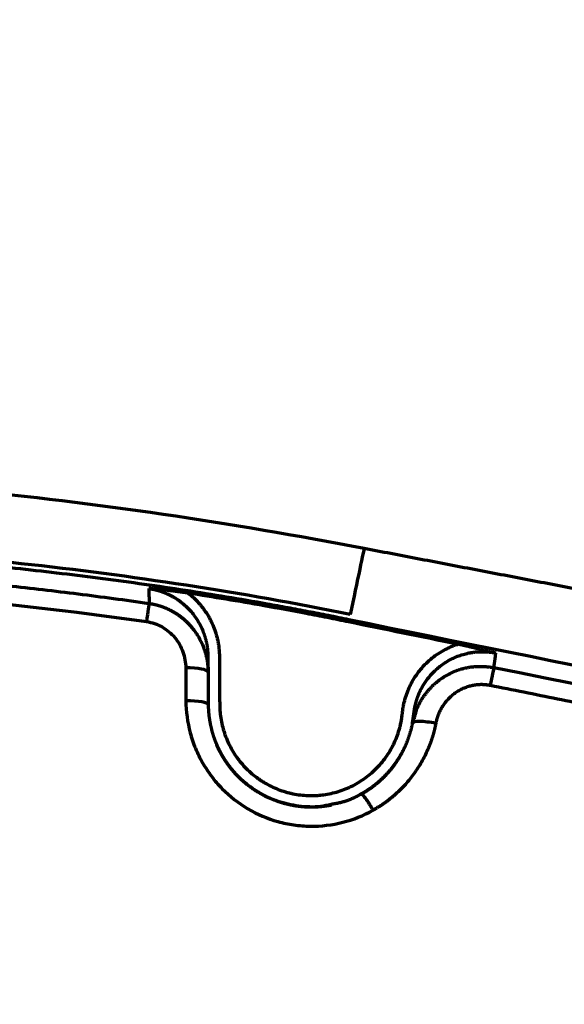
# Model space of a CAD drawing. Header units: millimetres. Extents: x -170 to 6906, y -2212 to 4257.
# Tile 413 of 440: x 5598 to 5622, y 3445 to 3488. Entities that reach past the tile are written whole.
import ezdxf

# ---------------------------------------------------------------- set-up
doc = ezdxf.new("R2010")
doc.units = ezdxf.units.MM
doc.layers.add('1', color=7, linetype='Continuous', true_color=0xffffff)
doc.styles.add('PC_TEXTSTYLE', font='ISOCP.SHX', dxfattribs={"width": 0.707, "bigfont": 'GBCBIG.SHX'})
doc.dimstyles.new('GB_DIMSTYLE', dxfattribs={"dimtxt": 50, "dimasz": 40, "dimexe": 1, "dimexo": 0, "dimgap": 1.5, "dimtad": 1, "dimdec": 1, "dimdsep": 46, "dimtxsty": 'PC_TEXTSTYLE', "dimcen": 0, "dimclrd": 256, "dimclrt": 3, "dimadec": 1, "dimazin": 2, "dimtp": 0.1, "dimtm": 0.1, "dimtfac": 0.71, "dimtdec": 1, "dimtmove": 0, "dimatfit": 3, "dimfxl": 1, "dimtfill": 1, "dimarcsym": 0})

# ---------------------------------------------------------------- blocks, each defined once
blk = doc.blocks.new('*D33')
at = {"color": 0, "lineweight": -2, "transparency": 16777216}
for p, q in [((4751.825, 3164.862), (4751.825, 3764.77)), ((5832.834, 3367.249), (5832.834, 3764.77))]:
    blk.add_line(p, q, dxfattribs=at)
at = {"lineweight": -2, "transparency": 16777216}
blk.add_line((4791.825, 3763.77), (5792.834, 3763.77), dxfattribs=at)
at = {"lineweight": 18, "transparency": 16777216}
for points in [[(4791.825, 3770.437), (4791.825, 3757.104), (4751.825, 3763.77)], [(5792.834, 3770.437), (5792.834, 3757.104), (5832.834, 3763.77)]]:
    blk.add_solid(points, dxfattribs=at)
at = {"layer": 'Defpoints', "color": 0, "lineweight": 18, "transparency": 16777216}
for p in [(5832.834, 3763.77), (5832.834, 3367.249), (4751.825, 3164.862)]:
    blk.add_point(p, dxfattribs=at)
at = {"color": 3, "lineweight": 18, "transparency": 16777216, "insert": (5292.329, 3790.27), "char_height": 50, "attachment_point": 5, "style": 'PC_TEXTSTYLE', "bg_fill": 3, "box_fill_scale": 1.1, "bg_fill_color": 256, "bg_fill_true_color": 13158600, "bg_fill_transparency": 0}
blk.add_mtext('1081', dxfattribs=at)
blk = doc.blocks.new('*D38')
at = {"color": 0, "lineweight": -2, "transparency": 16777216}
for p, q in [((4755.302, 4257.336), (6889.031, 4257.336)), ((4772.437, 1877.862), (6889.031, 1877.862))]:
    blk.add_line(p, q, dxfattribs=at)
at = {"lineweight": -2, "transparency": 16777216}
blk.add_line((6888.031, 1917.862), (6888.031, 4217.336), dxfattribs=at)
at = {"lineweight": 18, "transparency": 16777216}
for points in [[(6881.365, 4217.336), (6894.698, 4217.336), (6888.031, 4257.336)], [(6881.365, 1917.862), (6894.698, 1917.862), (6888.031, 1877.862)]]:
    blk.add_solid(points, dxfattribs=at)
at = {"layer": 'Defpoints', "color": 0, "lineweight": 18, "transparency": 16777216}
for p in [(4755.302, 4257.336), (6888.031, 4257.336), (4772.437, 1877.862)]:
    blk.add_point(p, dxfattribs=at)
at = {"color": 3, "lineweight": 18, "transparency": 16777216, "insert": (6861.526, 3067.599), "char_height": 50, "attachment_point": 5, "rotation": 90, "style": 'PC_TEXTSTYLE', "bg_fill": 3, "box_fill_scale": 1.1, "bg_fill_color": 256, "bg_fill_true_color": 13158600, "bg_fill_transparency": 0}
blk.add_mtext('2379.5', dxfattribs=at)

msp = doc.modelspace()

# ---------------------------------------------------------------- linework, layer by layer
at = {"lineweight": 18}
msp.add_arc((4755.302, 2404.862), 1852.475, 311.274383, 162.653701, dxfattribs=at)
at = {"layer": '1', "color": 0, "linetype": 'Continuous', "lineweight": 70}
msp.add_line((5612.829, 3461.74), (5612.807, 3461.632), dxfattribs=at)
for centre, major_axis, ratio, start_param, end_param in [((5603.959, 3461.457), (-0.143, -0.99), 0.000568, 3.251636, 4.522564), ((5605.676, 3459.441), (-1, -0.006), 0.180292, 3.141593, 4.684767), ((5618.958, 3458.657), (0.198, 0.98), 0.00046, 0.110048, 1.370417), ((5605.685, 3458.014), (-1, -0.006), 0.174397, 3.141593, 4.686378), ((5616.587, 3457.016), (0.982, -0.188), 0.188137, 1.570117, 3.141715)]:
    msp.add_ellipse(centre, major_axis=major_axis, ratio=ratio, start_param=start_param, end_param=end_param, dxfattribs=at)
for points, knots in [([(5613.492, 3464.837), (5607.653, 3465.957), (5596.262, 3467.652), (5579.51, 3468.485), (5563.852, 3468.56), (5549.361, 3468.437), (5535.997, 3468.374), (5523.639, 3468.233), (5512.195, 3468.358), (5501.763, 3467.103), (5492.669, 3464.609), (5485.061, 3461.227), (5478.986, 3457.346), (5473.98, 3453.102), (5470.269, 3448.876), (5468.033, 3445.853), (5467.244, 3444.433), (5467.17, 3444.298)], [0, 0, 0, 0, 0.115082, 0.223646, 0.325154, 0.419096, 0.504993, 0.584592, 0.659081, 0.726993, 0.787814, 0.841495, 0.888004, 0.927311, 0.968462, 0.997014, 1, 1, 1, 1]), ([(5612.889, 3461.951), (5608.129, 3462.928), (5598.526, 3464.368), (5584.034, 3465.374), (5571.94, 3465.594), (5562.255, 3465.58), (5557.408, 3465.551), (5551.748, 3465.514), (5545.246, 3465.472), (5535.46, 3465.408), (5525.709, 3465.345), (5519.275, 3465.303), (5515.675, 3465.278), (5514.857, 3465.269), (5513.223, 3465.221), (5511.182, 3465.117), (5508.74, 3464.913), (5505.495, 3464.533), (5501.468, 3463.848), (5495.132, 3462.263), (5487.498, 3459.306), (5480.58, 3454.922), (5475.719, 3450.569), (5472.467, 3446.916), (5469.667, 3442.906), (5467.354, 3438.599), (5465.566, 3434.048), (5464.313, 3429.324), (5463.593, 3424.491), (5463.341, 3419.616), (5463.373, 3414.737), (5463.51, 3409.86), (5463.619, 3404.982), (5463.658, 3400.103), (5463.66, 3395.223), (5463.663, 3390.343), (5463.673, 3385.461), (5463.704, 3380.578), (5463.744, 3376.508), (5463.772, 3373.252), (5463.809, 3370.809), (5463.897, 3368.366), (5464.078, 3365.928), (5464.401, 3363.504), (5464.911, 3361.11), (5465.65, 3358.775), (5466.669, 3356.545), (5468.02, 3354.494), (5469.585, 3352.89), (5470.746, 3352.074), (5471.26, 3351.768)], [0, 0, 0, 0, 0.058665, 0.117329, 0.175994, 0.205326, 0.234659, 0.234659, 0.27378, 0.312901, 0.352022, 0.391143, 0.391143, 0.396155, 0.401168, 0.411193, 0.421218, 0.431243, 0.451294, 0.471344, 0.511445, 0.551546, 0.571596, 0.591647, 0.611697, 0.631747, 0.651798, 0.671848, 0.691899, 0.711949, 0.731999, 0.75205, 0.7721, 0.792151, 0.812201, 0.832251, 0.852302, 0.872352, 0.892403, 0.902428, 0.912453, 0.922478, 0.932503, 0.942529, 0.952554, 0.962579, 0.972604, 0.982629, 0.992655, 1, 1, 1, 1]), ([(5554.947, 3465.321), (5557.368, 3465.337), (5559.79, 3465.354), (5564.633, 3465.372), (5567.054, 3465.374), (5570.687, 3465.355), (5571.897, 3465.345), (5574.318, 3465.314), (5575.529, 3465.294), (5577.345, 3465.256), (5577.95, 3465.242), (5579.16, 3465.21), (5579.766, 3465.192), (5581.581, 3465.135), (5582.791, 3465.09), (5585.209, 3464.984), (5586.418, 3464.923), (5588.835, 3464.784), (5590.043, 3464.705), (5592.457, 3464.529), (5593.664, 3464.431), (5595.473, 3464.267), (5596.075, 3464.21), (5597.28, 3464.089), (5597.883, 3464.026), (5599.687, 3463.828), (5600.889, 3463.684), (5603.288, 3463.371), (5604.486, 3463.201), (5606.279, 3462.926), (5606.877, 3462.83), (5608.07, 3462.632), (5608.666, 3462.53), (5609.56, 3462.37), (5609.858, 3462.316), (5610.453, 3462.206), (5610.75, 3462.15), (5611.196, 3462.065), (5611.493, 3462.007), (5611.79, 3461.949), (5612.087, 3461.89), (5612.236, 3461.86), (5612.533, 3461.801), (5612.681, 3461.77), (5612.829, 3461.74)], [0, 0, 0, 0, 0.125, 0.125, 0.25, 0.25, 0.3125, 0.3125, 0.375, 0.375, 0.40625, 0.40625, 0.4375, 0.4375, 0.5, 0.5, 0.5625, 0.5625, 0.625, 0.625, 0.6875, 0.6875, 0.71875, 0.71875, 0.75, 0.75, 0.8125, 0.8125, 0.875, 0.875, 0.90625, 0.90625, 0.9375, 0.9375, 0.953125, 0.953125, 0.96875, 0.96875, 0.976563, 0.984375, 0.984375, 0.992188, 0.992188, 1, 1, 1, 1]), ([(5555.03, 3464.52), (5559.185, 3464.547), (5563.298, 3464.575), (5571.475, 3464.558), (5575.54, 3464.513), (5581.632, 3464.334), (5583.662, 3464.256), (5587.726, 3464.052), (5589.759, 3463.926), (5593.835, 3463.617), (5595.878, 3463.432), (5598.952, 3463.103), (5599.978, 3462.985), (5602.036, 3462.728), (5603.067, 3462.589), (5604.101, 3462.441)], [0, 0, 0, 0, 0.25, 0.25, 0.5, 0.5, 0.625, 0.625, 0.75, 0.75, 0.875, 0.875, 0.9375, 0.9375, 1, 1, 1, 1]), ([(5555.035, 3463.703), (5563.205, 3463.757), (5571.381, 3463.82), (5587.727, 3463.343), (5595.879, 3462.806), (5603.985, 3461.644)], [0, 0, 0, 0, 0.5, 0.5, 1, 1, 1, 1]), ([(5605.808, 3462.886), (5605.798, 3462.888), (5605.778, 3462.891), (5605.748, 3462.896), (5605.718, 3462.9), (5605.687, 3462.905), (5605.656, 3462.909), (5605.625, 3462.914), (5605.593, 3462.918), (5605.561, 3462.923), (5605.529, 3462.927), (5605.496, 3462.932), (5605.463, 3462.936), (5605.43, 3462.94), (5605.397, 3462.945), (5605.363, 3462.949), (5605.329, 3462.954), (5605.294, 3462.958), (5605.26, 3462.963), (5605.225, 3462.967), (5605.189, 3462.972), (5605.154, 3462.976), (5605.118, 3462.981), (5605.082, 3462.985), (5605.045, 3462.99), (5605.008, 3462.994), (5604.971, 3462.999), (5604.918, 3463.005), (5604.847, 3463.013), (5604.757, 3463.023), (5604.661, 3463.033), (5604.559, 3463.044), (5604.451, 3463.055), (5604.338, 3463.067), (5604.218, 3463.08), (5604.136, 3463.088), (5604.095, 3463.092)], [0, 0, 0, 0, 0.01679, 0.033756, 0.050899, 0.068221, 0.085725, 0.103412, 0.121286, 0.139348, 0.157604, 0.176054, 0.194704, 0.213557, 0.232615, 0.251882, 0.271361, 0.291054, 0.310964, 0.331092, 0.35144, 0.372009, 0.392799, 0.413811, 0.435045, 0.456502, 0.47818, 0.500082, 0.549435, 0.602486, 0.659263, 0.719802, 0.78414, 0.852307, 0.92429, 1, 1, 1, 1]), ([(5604.095, 3463.092), (5604.104, 3463.09), (5604.122, 3463.088), (5604.148, 3463.083), (5604.175, 3463.079), (5604.202, 3463.074), (5604.229, 3463.069), (5604.255, 3463.064), (5604.282, 3463.059), (5604.308, 3463.053), (5604.334, 3463.047), (5604.36, 3463.041), (5604.387, 3463.035), (5604.413, 3463.028), (5604.438, 3463.021), (5604.464, 3463.014), (5604.49, 3463.007), (5604.516, 3463), (5604.541, 3462.992), (5604.567, 3462.984), (5604.592, 3462.976), (5604.618, 3462.968), (5604.643, 3462.959), (5604.668, 3462.951), (5604.693, 3462.942), (5604.718, 3462.932), (5604.743, 3462.923), (5604.768, 3462.913), (5604.793, 3462.903), (5604.817, 3462.893), (5604.842, 3462.883), (5604.866, 3462.872), (5604.891, 3462.861), (5604.915, 3462.85), (5604.939, 3462.839), (5604.964, 3462.827), (5604.988, 3462.816), (5605.012, 3462.804), (5605.035, 3462.792), (5605.059, 3462.779), (5605.083, 3462.766), (5605.151, 3462.729), (5605.262, 3462.664), (5605.41, 3462.564), (5605.552, 3462.456), (5605.687, 3462.34), (5605.815, 3462.216), (5605.956, 3462.062), (5606.104, 3461.874), (5606.251, 3461.65), (5606.377, 3461.414), (5606.455, 3461.232), (5606.498, 3461.112), (5606.517, 3461.058), (5606.534, 3461.005), (5606.55, 3460.951), (5606.566, 3460.897), (5606.58, 3460.842), (5606.593, 3460.788), (5606.605, 3460.733), (5606.617, 3460.678), (5606.627, 3460.623), (5606.636, 3460.567), (5606.644, 3460.512), (5606.651, 3460.456), (5606.657, 3460.4), (5606.662, 3460.343), (5606.666, 3460.287), (5606.669, 3460.23), (5606.671, 3460.173), (5606.671, 3460.135), (5606.672, 3460.116)], [0, 0, 0, 0, 0.006359, 0.012706, 0.019041, 0.025367, 0.031682, 0.037987, 0.044283, 0.05057, 0.056849, 0.063121, 0.069385, 0.075642, 0.081893, 0.088138, 0.094377, 0.100612, 0.106843, 0.11307, 0.119293, 0.125514, 0.131732, 0.137949, 0.144164, 0.150379, 0.156593, 0.162808, 0.169024, 0.175241, 0.18146, 0.187682, 0.193906, 0.200135, 0.206367, 0.212604, 0.218846, 0.225093, 0.231347, 0.237607, 0.243875, 0.25015, 0.292016, 0.3336, 0.375035, 0.416478, 0.458092, 0.500015, 0.562721, 0.624955, 0.687191, 0.749925, 0.763158, 0.776357, 0.789527, 0.80267, 0.815791, 0.828894, 0.841985, 0.855068, 0.86815, 0.881236, 0.894332, 0.907444, 0.920578, 0.933737, 0.946925, 0.960146, 0.9734, 0.986686, 1, 1, 1, 1]), ([(5605.805, 3462.879), (5605.817, 3462.873), (5605.83, 3462.866), (5605.854, 3462.852), (5605.866, 3462.844), (5605.901, 3462.82), (5605.922, 3462.802), (5605.964, 3462.765), (5605.984, 3462.745), (5606.025, 3462.706), (5606.045, 3462.686), (5606.105, 3462.627), (5606.144, 3462.587), (5606.222, 3462.506), (5606.261, 3462.464), (5606.335, 3462.381), (5606.371, 3462.338), (5606.441, 3462.25), (5606.475, 3462.206), (5606.573, 3462.069), (5606.634, 3461.974), (5606.72, 3461.827), (5606.747, 3461.778), (5606.799, 3461.678), (5606.824, 3461.628), (5606.895, 3461.475), (5606.937, 3461.371), (5606.992, 3461.212), (5607.009, 3461.159), (5607.041, 3461.051), (5607.056, 3460.997), (5607.076, 3460.914), (5607.082, 3460.887), (5607.095, 3460.832), (5607.101, 3460.804), (5607.117, 3460.721), (5607.127, 3460.665), (5607.143, 3460.554), (5607.149, 3460.499), (5607.16, 3460.388), (5607.164, 3460.332), (5607.172, 3460.165), (5607.173, 3460.053), (5607.174, 3459.886), (5607.173, 3459.83), (5607.174, 3459.719), (5607.174, 3459.663), (5607.175, 3459.551), (5607.176, 3459.495), (5607.176, 3459.384), (5607.177, 3459.328), (5607.178, 3459.161), (5607.178, 3459.049), (5607.179, 3458.882), (5607.18, 3458.826), (5607.181, 3458.714), (5607.181, 3458.659), (5607.182, 3458.547), (5607.183, 3458.491), (5607.183, 3458.38), (5607.183, 3458.324), (5607.184, 3458.157), (5607.184, 3458.045), (5607.189, 3457.878), (5607.191, 3457.822), (5607.198, 3457.712), (5607.203, 3457.656), (5607.221, 3457.491), (5607.238, 3457.382), (5607.282, 3457.163), (5607.308, 3457.055), (5607.346, 3456.92), (5607.354, 3456.893), (5607.371, 3456.839), (5607.38, 3456.812), (5607.406, 3456.732), (5607.425, 3456.679), (5607.485, 3456.522), (5607.528, 3456.42), (5607.624, 3456.219), (5607.676, 3456.12), (5607.789, 3455.928), (5607.849, 3455.834), (5607.93, 3455.719), (5607.947, 3455.696), (5607.98, 3455.651), (5607.997, 3455.628), (5608.049, 3455.561), (5608.084, 3455.518), (5608.192, 3455.389), (5608.267, 3455.307), (5608.424, 3455.148), (5608.506, 3455.073), (5608.675, 3454.928), (5608.763, 3454.859), (5608.877, 3454.777), (5608.9, 3454.761), (5608.947, 3454.729), (5608.97, 3454.713), (5609.041, 3454.667), (5609.089, 3454.637), (5609.233, 3454.551), (5609.332, 3454.498), (5609.532, 3454.401), (5609.634, 3454.356), (5609.842, 3454.276), (5609.947, 3454.239), (5610.082, 3454.2), (5610.109, 3454.192), (5610.164, 3454.177), (5610.191, 3454.17), (5610.273, 3454.15), (5610.328, 3454.137), (5610.493, 3454.104), (5610.603, 3454.086), (5610.824, 3454.06), (5610.935, 3454.051), (5611.158, 3454.043), (5611.269, 3454.044), (5611.41, 3454.051), (5611.438, 3454.053), (5611.494, 3454.057), (5611.522, 3454.059), (5611.606, 3454.067), (5611.662, 3454.073), (5611.829, 3454.095), (5611.939, 3454.115), (5612.156, 3454.163), (5612.371, 3454.22), (5612.582, 3454.295), (5612.738, 3454.358), (5612.79, 3454.38), (5612.892, 3454.427), (5613.146, 3454.548), (5613.383, 3454.695), (5613.651, 3454.894), (5613.738, 3454.964), (5613.865, 3455.074), (5613.906, 3455.112), (5613.988, 3455.19), (5614.028, 3455.23), (5614.222, 3455.432), (5614.363, 3455.604), (5614.551, 3455.88), (5614.61, 3455.975), (5614.693, 3456.122), (5614.72, 3456.171), (5614.771, 3456.272), (5614.796, 3456.322), (5614.866, 3456.475), (5614.909, 3456.578), (5614.984, 3456.788), (5615.018, 3456.894), (5615.062, 3457.055), (5615.075, 3457.109), (5615.1, 3457.218), (5615.111, 3457.273), (5615.126, 3457.355), (5615.131, 3457.383), (5615.139, 3457.439), (5615.143, 3457.467), (5615.154, 3457.551), (5615.16, 3457.607), (5615.174, 3457.719), (5615.181, 3457.775), (5615.197, 3457.887), (5615.206, 3457.942), (5615.227, 3458.053), (5615.24, 3458.107), (5615.268, 3458.216), (5615.283, 3458.27), (5615.332, 3458.431), (5615.369, 3458.537), (5615.423, 3458.669), (5615.434, 3458.695), (5615.456, 3458.747), (5615.468, 3458.773), (5615.504, 3458.85), (5615.53, 3458.901), (5615.609, 3459.051), (5615.666, 3459.148), (5615.789, 3459.336), (5615.855, 3459.427), (5615.961, 3459.559), (5615.998, 3459.602), (5616.054, 3459.666), (5616.073, 3459.687), (5616.112, 3459.728), (5616.131, 3459.749), (5616.231, 3459.851), (5616.314, 3459.928), (5616.485, 3460.074), (5616.575, 3460.142), (5616.759, 3460.27), (5616.855, 3460.33), (5617.004, 3460.411), (5617.055, 3460.437), (5617.157, 3460.487), (5617.209, 3460.512), (5617.286, 3460.548), (5617.312, 3460.56), (5617.364, 3460.584), (5617.39, 3460.596), (5617.429, 3460.612), (5617.443, 3460.617), (5617.47, 3460.626), (5617.483, 3460.631), (5617.511, 3460.638), (5617.525, 3460.641), (5617.553, 3460.646), (5617.567, 3460.648), (5617.582, 3460.65)], [0, 0, 0, 0, 0.001953, 0.001953, 0.003906, 0.003906, 0.007813, 0.007813, 0.011719, 0.011719, 0.015625, 0.015625, 0.023438, 0.023438, 0.03125, 0.03125, 0.039063, 0.039063, 0.046875, 0.046875, 0.0625, 0.0625, 0.070313, 0.070313, 0.078125, 0.078125, 0.09375, 0.09375, 0.101563, 0.101563, 0.109375, 0.109375, 0.113281, 0.113281, 0.117188, 0.117188, 0.125, 0.125, 0.132813, 0.132813, 0.140625, 0.140625, 0.15625, 0.15625, 0.164063, 0.164063, 0.171875, 0.171875, 0.179688, 0.179688, 0.1875, 0.1875, 0.203125, 0.203125, 0.210938, 0.210938, 0.21875, 0.21875, 0.226563, 0.226563, 0.234375, 0.234375, 0.25, 0.25, 0.257813, 0.257813, 0.265625, 0.265625, 0.28125, 0.28125, 0.296875, 0.296875, 0.300781, 0.300781, 0.304688, 0.304688, 0.3125, 0.3125, 0.328125, 0.328125, 0.34375, 0.34375, 0.359375, 0.359375, 0.363281, 0.363281, 0.367188, 0.367188, 0.375, 0.375, 0.390625, 0.390625, 0.40625, 0.40625, 0.421875, 0.421875, 0.425781, 0.425781, 0.429688, 0.429688, 0.4375, 0.4375, 0.453125, 0.453125, 0.46875, 0.46875, 0.484375, 0.484375, 0.488281, 0.488281, 0.492188, 0.492188, 0.5, 0.5, 0.515625, 0.515625, 0.53125, 0.53125, 0.546875, 0.546875, 0.550781, 0.550781, 0.554688, 0.554688, 0.5625, 0.5625, 0.578125, 0.578125, 0.59375, 0.609375, 0.609375, 0.617188, 0.617188, 0.625, 0.65625, 0.65625, 0.671875, 0.671875, 0.679688, 0.679688, 0.6875, 0.6875, 0.71875, 0.71875, 0.734375, 0.734375, 0.742188, 0.742188, 0.75, 0.75, 0.765625, 0.765625, 0.78125, 0.78125, 0.789063, 0.789063, 0.796875, 0.796875, 0.800781, 0.800781, 0.804688, 0.804688, 0.8125, 0.8125, 0.820313, 0.820313, 0.828125, 0.828125, 0.835938, 0.835938, 0.84375, 0.84375, 0.859375, 0.859375, 0.863281, 0.863281, 0.867188, 0.867188, 0.875, 0.875, 0.890625, 0.890625, 0.90625, 0.90625, 0.914063, 0.914063, 0.917969, 0.917969, 0.921875, 0.921875, 0.9375, 0.9375, 0.953125, 0.953125, 0.96875, 0.96875, 0.976563, 0.976563, 0.984375, 0.984375, 0.988281, 0.988281, 0.992188, 0.992188, 0.994141, 0.994141, 0.996094, 0.996094, 0.998047, 0.998047, 1, 1, 1, 1]), ([(5612.807, 3461.632), (5612.521, 3461.69), (5611.876, 3461.821), (5610.664, 3462.056), (5608.627, 3462.432), (5606.912, 3462.716), (5605.808, 3462.886)], [0, 0, 0, 0, 0.131135, 0.26227, 0.524541, 1, 1, 1, 1]), ([(5604.101, 3462.441), (5604.109, 3462.439), (5604.126, 3462.437), (5604.152, 3462.433), (5604.178, 3462.429), (5604.204, 3462.424), (5604.23, 3462.419), (5604.256, 3462.414), (5604.282, 3462.409), (5604.308, 3462.403), (5604.334, 3462.398), (5604.36, 3462.392), (5604.386, 3462.385), (5604.412, 3462.379), (5604.438, 3462.372), (5604.464, 3462.365), (5604.491, 3462.358), (5604.517, 3462.35), (5604.543, 3462.342), (5604.569, 3462.334), (5604.595, 3462.326), (5604.622, 3462.317), (5604.648, 3462.308), (5604.674, 3462.299), (5604.7, 3462.289), (5604.726, 3462.279), (5604.753, 3462.269), (5604.779, 3462.259), (5604.805, 3462.249), (5604.831, 3462.238), (5604.857, 3462.226), (5604.883, 3462.215), (5604.909, 3462.203), (5604.935, 3462.191), (5604.961, 3462.179), (5604.987, 3462.167), (5605.012, 3462.154), (5605.038, 3462.141), (5605.064, 3462.127), (5605.089, 3462.114), (5605.115, 3462.1), (5605.14, 3462.086), (5605.165, 3462.071), (5605.19, 3462.056), (5605.216, 3462.041), (5605.241, 3462.026), (5605.266, 3462.01), (5605.29, 3461.994), (5605.315, 3461.978), (5605.34, 3461.962), (5605.364, 3461.945), (5605.388, 3461.928), (5605.413, 3461.911), (5605.437, 3461.893), (5605.461, 3461.876), (5605.484, 3461.858), (5605.508, 3461.839), (5605.532, 3461.821), (5605.555, 3461.802), (5605.578, 3461.783), (5605.601, 3461.764), (5605.624, 3461.744), (5605.647, 3461.724), (5605.669, 3461.704), (5605.691, 3461.684), (5605.714, 3461.663), (5605.736, 3461.642), (5605.757, 3461.621), (5605.779, 3461.6), (5605.8, 3461.578), (5605.822, 3461.557), (5605.843, 3461.535), (5605.863, 3461.512), (5605.884, 3461.49), (5605.904, 3461.467), (5605.924, 3461.444), (5605.989, 3461.369), (5606.098, 3461.231), (5606.241, 3461.016), (5606.374, 3460.77), (5606.458, 3460.574), (5606.504, 3460.444), (5606.523, 3460.388), (5606.541, 3460.332), (5606.557, 3460.277), (5606.573, 3460.221), (5606.587, 3460.165), (5606.6, 3460.109), (5606.612, 3460.053), (5606.623, 3459.997), (5606.633, 3459.941), (5606.642, 3459.886), (5606.65, 3459.83), (5606.657, 3459.775), (5606.662, 3459.72), (5606.667, 3459.665), (5606.671, 3459.61), (5606.674, 3459.555), (5606.675, 3459.501), (5606.676, 3459.465), (5606.676, 3459.447)], [0, 0, 0, 0, 0.006025, 0.012071, 0.018139, 0.024228, 0.030339, 0.03647, 0.042622, 0.048795, 0.054989, 0.061203, 0.067438, 0.073694, 0.079969, 0.086264, 0.09258, 0.098915, 0.10527, 0.111644, 0.118037, 0.12445, 0.130881, 0.137331, 0.1438, 0.150288, 0.156793, 0.163317, 0.169858, 0.176417, 0.182993, 0.189587, 0.196197, 0.202825, 0.209469, 0.216129, 0.222805, 0.229497, 0.236205, 0.242928, 0.249667, 0.25642, 0.263188, 0.26997, 0.276766, 0.283576, 0.2904, 0.297237, 0.304087, 0.31095, 0.317825, 0.324713, 0.331612, 0.338523, 0.345445, 0.352379, 0.359323, 0.366277, 0.373242, 0.380216, 0.3872, 0.394193, 0.401195, 0.408206, 0.415224, 0.422251, 0.429285, 0.436327, 0.443375, 0.450431, 0.457492, 0.464559, 0.471632, 0.478711, 0.485794, 0.492882, 0.499975, 0.555024, 0.615218, 0.680269, 0.749771, 0.763475, 0.777131, 0.790736, 0.804289, 0.817786, 0.831227, 0.844609, 0.857931, 0.87119, 0.884385, 0.897514, 0.910576, 0.923569, 0.936491, 0.949342, 0.962119, 0.974822, 0.98745, 1, 1, 1, 1]), ([(5603.985, 3461.644), (5604.226, 3461.609), (5604.458, 3461.53), (5604.775, 3461.35), (5604.874, 3461.282), (5605.059, 3461.127), (5605.145, 3461.041), (5605.299, 3460.856), (5605.367, 3460.757), (5605.486, 3460.549), (5605.537, 3460.438), (5605.659, 3460.101), (5605.701, 3459.864), (5605.702, 3459.621)], [0, 0, 0, 0, 0.25, 0.25, 0.375, 0.375, 0.5, 0.5, 0.625, 0.625, 0.75, 0.75, 1, 1, 1, 1]), ([(5612.829, 3461.74), (5631.623, 3457.882), (5659.755, 3452.519), (5697.396, 3445.989), (5725.722, 3441.357), (5749.428, 3437.681), (5768.467, 3434.829), (5782.79, 3432.727), (5797.16, 3430.659), (5809.181, 3428.957), (5818.83, 3427.605), (5824.875, 3426.764), (5829.72, 3426.093), (5833.361, 3425.59), (5836.392, 3425.172), (5838.53, 3424.878), (5839.732, 3424.713), (5840.37, 3424.625), (5840.654, 3424.586)], [0, 0, 0, 0, 0.25, 0.375, 0.5, 0.625, 0.6875, 0.75, 0.8125, 0.875, 0.90625, 0.9375, 0.953125, 0.96875, 0.984375, 0.992187, 0.996094, 1, 1, 1, 1]), ([(5619.243, 3460.271), (5619.223, 3460.276), (5619.183, 3460.286), (5619.123, 3460.301), (5619.064, 3460.315), (5619.006, 3460.329), (5618.949, 3460.343), (5618.892, 3460.357), (5618.836, 3460.371), (5618.781, 3460.384), (5618.727, 3460.397), (5618.673, 3460.41), (5618.62, 3460.423), (5618.568, 3460.435), (5618.517, 3460.447), (5618.466, 3460.459), (5618.416, 3460.47), (5618.367, 3460.482), (5618.319, 3460.493), (5618.272, 3460.504), (5618.225, 3460.514), (5618.179, 3460.525), (5618.134, 3460.535), (5618.089, 3460.545), (5618.046, 3460.555), (5618.003, 3460.565), (5617.961, 3460.574), (5617.919, 3460.584), (5617.879, 3460.593), (5617.839, 3460.602), (5617.8, 3460.611), (5617.761, 3460.62), (5617.724, 3460.628), (5617.687, 3460.636), (5617.651, 3460.644), (5617.616, 3460.651), (5617.592, 3460.655), (5617.581, 3460.657)], [0, 0, 0, 0, 0.037828, 0.075122, 0.111866, 0.148046, 0.183658, 0.2187, 0.253172, 0.287079, 0.320427, 0.353221, 0.385466, 0.417167, 0.448325, 0.478944, 0.509022, 0.538559, 0.567555, 0.596007, 0.623917, 0.651283, 0.678106, 0.704391, 0.73014, 0.75536, 0.780057, 0.804238, 0.827914, 0.851091, 0.873778, 0.895983, 0.917713, 0.938975, 0.959773, 0.980113, 1, 1, 1, 1]), ([(5615.663, 3457.601), (5615.664, 3457.609), (5615.666, 3457.625), (5615.668, 3457.649), (5615.671, 3457.673), (5615.674, 3457.697), (5615.677, 3457.72), (5615.68, 3457.744), (5615.684, 3457.768), (5615.688, 3457.791), (5615.692, 3457.815), (5615.696, 3457.838), (5615.7, 3457.862), (5615.704, 3457.885), (5615.709, 3457.908), (5615.713, 3457.931), (5615.718, 3457.955), (5615.723, 3457.977), (5615.729, 3458), (5615.734, 3458.023), (5615.739, 3458.046), (5615.745, 3458.069), (5615.751, 3458.091), (5615.757, 3458.114), (5615.764, 3458.136), (5615.77, 3458.159), (5615.777, 3458.181), (5615.783, 3458.204), (5615.79, 3458.226), (5615.798, 3458.248), (5615.805, 3458.27), (5615.812, 3458.293), (5615.82, 3458.315), (5615.828, 3458.337), (5615.836, 3458.359), (5615.844, 3458.381), (5615.853, 3458.403), (5615.861, 3458.425), (5615.87, 3458.447), (5615.879, 3458.468), (5615.888, 3458.49), (5615.897, 3458.512), (5615.907, 3458.533), (5615.917, 3458.555), (5615.926, 3458.576), (5615.936, 3458.597), (5615.947, 3458.619), (5615.957, 3458.64), (5615.967, 3458.661), (5615.978, 3458.682), (5615.989, 3458.703), (5616, 3458.724), (5616.011, 3458.745), (5616.023, 3458.766), (5616.065, 3458.842), (5616.142, 3458.97), (5616.264, 3459.142), (5616.397, 3459.305), (5616.54, 3459.458), (5616.695, 3459.601), (5616.871, 3459.743), (5617.068, 3459.878), (5617.287, 3460.003), (5617.515, 3460.108), (5617.752, 3460.194), (5617.933, 3460.243), (5618.052, 3460.269), (5618.106, 3460.28), (5618.159, 3460.289), (5618.213, 3460.298), (5618.267, 3460.305), (5618.321, 3460.312), (5618.375, 3460.318), (5618.429, 3460.322), (5618.483, 3460.326), (5618.537, 3460.329), (5618.591, 3460.33), (5618.646, 3460.331), (5618.7, 3460.33), (5618.754, 3460.329), (5618.808, 3460.326), (5618.862, 3460.323), (5618.917, 3460.319), (5618.971, 3460.313), (5619.025, 3460.307), (5619.08, 3460.299), (5619.134, 3460.291), (5619.189, 3460.282), (5619.225, 3460.275), (5619.243, 3460.271)], [0, 0, 0, 0, 0.004767, 0.009537, 0.014309, 0.019079, 0.023846, 0.028607, 0.033362, 0.03811, 0.04285, 0.047581, 0.052303, 0.057016, 0.061719, 0.066414, 0.071101, 0.07578, 0.080451, 0.085116, 0.089775, 0.09443, 0.09908, 0.103727, 0.108373, 0.113017, 0.117661, 0.122305, 0.126951, 0.131599, 0.13625, 0.140904, 0.145561, 0.150223, 0.154888, 0.159557, 0.16423, 0.168905, 0.173581, 0.178259, 0.182937, 0.187615, 0.192294, 0.196975, 0.201659, 0.206345, 0.211034, 0.215726, 0.220423, 0.225125, 0.229831, 0.234542, 0.239259, 0.243982, 0.248711, 0.291057, 0.332951, 0.374602, 0.416213, 0.457984, 0.500095, 0.550486, 0.600384, 0.650165, 0.700156, 0.750716, 0.761658, 0.772565, 0.78344, 0.794288, 0.80511, 0.815912, 0.826697, 0.837468, 0.84823, 0.858986, 0.86974, 0.880496, 0.891258, 0.902029, 0.912814, 0.923615, 0.934438, 0.945284, 0.956158, 0.967063, 0.978003, 0.988981, 1, 1, 1, 1]), ([(5615.605, 3457.204), (5615.607, 3457.212), (5615.61, 3457.231), (5615.617, 3457.262), (5615.624, 3457.297), (5615.634, 3457.338), (5615.645, 3457.383), (5615.658, 3457.434), (5615.674, 3457.49), (5615.692, 3457.55), (5615.713, 3457.616), (5615.738, 3457.687), (5615.767, 3457.762), (5615.8, 3457.843), (5615.838, 3457.928), (5615.881, 3458.017), (5615.93, 3458.111), (5615.986, 3458.208), (5616.054, 3458.317), (5616.134, 3458.434), (5616.225, 3458.554), (5616.318, 3458.664), (5616.412, 3458.767), (5616.507, 3458.861), (5616.601, 3458.946), (5616.693, 3459.024), (5616.783, 3459.094), (5616.861, 3459.15), (5616.926, 3459.194), (5616.979, 3459.228), (5617.034, 3459.262), (5617.089, 3459.294), (5617.144, 3459.325), (5617.2, 3459.355), (5617.256, 3459.383), (5617.313, 3459.41), (5617.371, 3459.436), (5617.429, 3459.461), (5617.487, 3459.485), (5617.545, 3459.507), (5617.604, 3459.528), (5617.663, 3459.547), (5617.722, 3459.566), (5617.781, 3459.583), (5617.841, 3459.598), (5617.9, 3459.613), (5617.96, 3459.626), (5618.019, 3459.638), (5618.079, 3459.649), (5618.138, 3459.658), (5618.197, 3459.666), (5618.256, 3459.673), (5618.315, 3459.679), (5618.374, 3459.683), (5618.432, 3459.687), (5618.49, 3459.689), (5618.548, 3459.69), (5618.605, 3459.69), (5618.663, 3459.688), (5618.719, 3459.686), (5618.775, 3459.683), (5618.831, 3459.678), (5618.886, 3459.673), (5618.941, 3459.667), (5618.995, 3459.659), (5619.049, 3459.651), (5619.102, 3459.642), (5619.137, 3459.635), (5619.155, 3459.631)], [0, 0, 0, 0, 0.005469, 0.012004, 0.01962, 0.028331, 0.038153, 0.049105, 0.061207, 0.074479, 0.088945, 0.104628, 0.121551, 0.139738, 0.159215, 0.180004, 0.202126, 0.225603, 0.250452, 0.282974, 0.314431, 0.344756, 0.373888, 0.401777, 0.428379, 0.453659, 0.477587, 0.50014, 0.513478, 0.526804, 0.540116, 0.553411, 0.566687, 0.579941, 0.593169, 0.60637, 0.61954, 0.632676, 0.645777, 0.658838, 0.671859, 0.684835, 0.697766, 0.710647, 0.723478, 0.736255, 0.748976, 0.76164, 0.774243, 0.786785, 0.799262, 0.811673, 0.824016, 0.83629, 0.848492, 0.860622, 0.872676, 0.884655, 0.896557, 0.90838, 0.920123, 0.931784, 0.943364, 0.954861, 0.966274, 0.977602, 0.988844, 1, 1, 1, 1]), ([(5618.997, 3458.852), (5618.99, 3458.854), (5618.977, 3458.856), (5618.957, 3458.86), (5618.937, 3458.863), (5618.917, 3458.867), (5618.897, 3458.87), (5618.877, 3458.873), (5618.857, 3458.875), (5618.837, 3458.878), (5618.817, 3458.88), (5618.797, 3458.882), (5618.777, 3458.884), (5618.757, 3458.885), (5618.737, 3458.887), (5618.717, 3458.888), (5618.697, 3458.889), (5618.677, 3458.889), (5618.657, 3458.89), (5618.637, 3458.89), (5618.617, 3458.89), (5618.597, 3458.89), (5618.577, 3458.89), (5618.557, 3458.889), (5618.536, 3458.888), (5618.516, 3458.887), (5618.496, 3458.886), (5618.476, 3458.885), (5618.456, 3458.883), (5618.435, 3458.881), (5618.415, 3458.879), (5618.395, 3458.877), (5618.375, 3458.874), (5618.355, 3458.872), (5618.334, 3458.869), (5618.314, 3458.866), (5618.294, 3458.862), (5618.273, 3458.859), (5618.253, 3458.855), (5618.233, 3458.851), (5618.212, 3458.847), (5618.133, 3458.83), (5617.996, 3458.792), (5617.808, 3458.72), (5617.629, 3458.629), (5617.46, 3458.52), (5617.303, 3458.396), (5617.159, 3458.258), (5617.029, 3458.107), (5616.943, 3457.984), (5616.891, 3457.9), (5616.867, 3457.859), (5616.844, 3457.818), (5616.822, 3457.776), (5616.801, 3457.734), (5616.781, 3457.692), (5616.761, 3457.649), (5616.743, 3457.606), (5616.726, 3457.563), (5616.71, 3457.519), (5616.694, 3457.474), (5616.68, 3457.43), (5616.667, 3457.385), (5616.654, 3457.339), (5616.643, 3457.293), (5616.632, 3457.247), (5616.626, 3457.216), (5616.623, 3457.201)], [0, 0, 0, 0, 0.006241, 0.012473, 0.018699, 0.024917, 0.031129, 0.037336, 0.043538, 0.049736, 0.055931, 0.062123, 0.068314, 0.074503, 0.080691, 0.086879, 0.093069, 0.099259, 0.105452, 0.111648, 0.117847, 0.124051, 0.13026, 0.136474, 0.142694, 0.148922, 0.155157, 0.161401, 0.167653, 0.173916, 0.180188, 0.186472, 0.192767, 0.199075, 0.205396, 0.211731, 0.218079, 0.224443, 0.230822, 0.237218, 0.243631, 0.250061, 0.312755, 0.37484, 0.436945, 0.499706, 0.561846, 0.623723, 0.685913, 0.748984, 0.763901, 0.778762, 0.793577, 0.808352, 0.823093, 0.837809, 0.852505, 0.86719, 0.881871, 0.896554, 0.911246, 0.925956, 0.940689, 0.955453, 0.970255, 0.985102, 1, 1, 1, 1]), ([(5690.844, 3445.525), (5690.61, 3445.565), (5690.138, 3445.646), (5689.424, 3445.769), (5688.698, 3445.893), (5687.96, 3446.02), (5687.21, 3446.149), (5686.448, 3446.281), (5685.674, 3446.415), (5684.888, 3446.551), (5684.09, 3446.689), (5683.281, 3446.83), (5682.459, 3446.973), (5681.626, 3447.118), (5680.78, 3447.266), (5679.923, 3447.415), (5679.054, 3447.568), (5678.172, 3447.723), (5677.279, 3447.88), (5676.375, 3448.039), (5675.458, 3448.201), (5674.529, 3448.365), (5673.589, 3448.532), (5672.636, 3448.701), (5671.672, 3448.873), (5670.696, 3449.047), (5669.708, 3449.224), (5668.708, 3449.403), (5667.697, 3449.585), (5666.673, 3449.769), (5665.638, 3449.956), (5664.591, 3450.145), (5663.532, 3450.337), (5662.461, 3450.532), (5661.378, 3450.729), (5660.284, 3450.929), (5659.177, 3451.131), (5658.059, 3451.336), (5656.929, 3451.544), (5655.787, 3451.755), (5654.634, 3451.968), (5653.468, 3452.184), (5652.291, 3452.403), (5651.102, 3452.625), (5649.901, 3452.85), (5648.688, 3453.077), (5647.463, 3453.307), (5646.227, 3453.54), (5644.978, 3453.776), (5643.718, 3454.015), (5642.446, 3454.257), (5641.162, 3454.502), (5639.866, 3454.751), (5638.558, 3455.002), (5637.238, 3455.256), (5635.907, 3455.513), (5634.563, 3455.773), (5633.207, 3456.037), (5631.84, 3456.304), (5630.461, 3456.574), (5629.069, 3456.847), (5627.666, 3457.123), (5626.25, 3457.403), (5624.823, 3457.686), (5623.383, 3457.973), (5621.932, 3458.263), (5620.468, 3458.556), (5619.489, 3458.753), (5618.997, 3458.852)], [0, 0, 0, 0, 0.009747, 0.019662, 0.029743, 0.03999, 0.050404, 0.060985, 0.071732, 0.082645, 0.093725, 0.10497, 0.116382, 0.127961, 0.139705, 0.151615, 0.163691, 0.175934, 0.188342, 0.200916, 0.213655, 0.226561, 0.239632, 0.252869, 0.266272, 0.27984, 0.293574, 0.307474, 0.321539, 0.33577, 0.350167, 0.364729, 0.379457, 0.394351, 0.40941, 0.424635, 0.440026, 0.455583, 0.471306, 0.487195, 0.503249, 0.51947, 0.535858, 0.552411, 0.569131, 0.586017, 0.603071, 0.62029, 0.637677, 0.655231, 0.672952, 0.690841, 0.708897, 0.727121, 0.745513, 0.764073, 0.782801, 0.801698, 0.820764, 0.839999, 0.859403, 0.878977, 0.898721, 0.918635, 0.93872, 0.958975, 0.979402, 1, 1, 1, 1]), ([(5605.71, 3458.188), (5605.713, 3457.712), (5605.776, 3457.246), (5605.958, 3456.562), (5606.035, 3456.335), (5606.215, 3455.896), (5606.319, 3455.684), (5606.553, 3455.275), (5606.683, 3455.077), (5606.97, 3454.697), (5607.127, 3454.515), (5607.626, 3454.008), (5608.001, 3453.714), (5608.828, 3453.226), (5609.265, 3453.04), (5609.954, 3452.847), (5610.191, 3452.797), (5610.664, 3452.729), (5610.901, 3452.711), (5611.614, 3452.702), (5612.098, 3452.76), (5613.019, 3452.994), (5613.463, 3453.17), (5613.884, 3453.405)], [0, 0, 0, 0, 0.125, 0.125, 0.1875, 0.1875, 0.25, 0.25, 0.3125, 0.3125, 0.375, 0.375, 0.5, 0.5, 0.625, 0.625, 0.6875, 0.6875, 0.75, 0.75, 0.875, 0.875, 1, 1, 1, 1]), ([(5606.685, 3458.02), (5606.685, 3458.009), (5606.686, 3457.986), (5606.686, 3457.952), (5606.687, 3457.919), (5606.688, 3457.885), (5606.689, 3457.852), (5606.691, 3457.818), (5606.693, 3457.785), (5606.695, 3457.752), (5606.697, 3457.718), (5606.7, 3457.685), (5606.703, 3457.652), (5606.706, 3457.619), (5606.709, 3457.587), (5606.712, 3457.554), (5606.716, 3457.521), (5606.72, 3457.489), (5606.724, 3457.456), (5606.729, 3457.424), (5606.733, 3457.392), (5606.738, 3457.36), (5606.743, 3457.328), (5606.749, 3457.296), (5606.754, 3457.264), (5606.76, 3457.233), (5606.766, 3457.201), (5606.772, 3457.17), (5606.778, 3457.138), (5606.785, 3457.107), (5606.792, 3457.076), (5606.799, 3457.045), (5606.806, 3457.014), (5606.813, 3456.984), (5606.821, 3456.953), (5606.828, 3456.923), (5606.836, 3456.892), (5606.845, 3456.862), (5606.853, 3456.832), (5606.861, 3456.802), (5606.87, 3456.772), (5606.879, 3456.743), (5606.888, 3456.713), (5606.897, 3456.684), (5606.907, 3456.654), (5606.916, 3456.625), (5606.926, 3456.596), (5606.936, 3456.567), (5606.946, 3456.539), (5606.957, 3456.51), (5606.967, 3456.481), (5606.978, 3456.453), (5606.989, 3456.425), (5606.999, 3456.397), (5607.011, 3456.369), (5607.022, 3456.341), (5607.033, 3456.314), (5607.045, 3456.286), (5607.057, 3456.259), (5607.069, 3456.232), (5607.081, 3456.205), (5607.093, 3456.178), (5607.105, 3456.151), (5607.118, 3456.125), (5607.13, 3456.098), (5607.143, 3456.072), (5607.156, 3456.046), (5607.169, 3456.02), (5607.182, 3455.994), (5607.195, 3455.968), (5607.209, 3455.943), (5607.222, 3455.917), (5607.236, 3455.892), (5607.25, 3455.867), (5607.264, 3455.842), (5607.278, 3455.817), (5607.292, 3455.793), (5607.306, 3455.768), (5607.321, 3455.744), (5607.335, 3455.72), (5607.35, 3455.696), (5607.365, 3455.672), (5607.379, 3455.648), (5607.394, 3455.625), (5607.409, 3455.601), (5607.425, 3455.578), (5607.44, 3455.555), (5607.455, 3455.532), (5607.471, 3455.509), (5607.486, 3455.487), (5607.502, 3455.464), (5607.518, 3455.442), (5607.534, 3455.42), (5607.549, 3455.398), (5607.565, 3455.376), (5607.582, 3455.354), (5607.598, 3455.333), (5607.614, 3455.311), (5607.63, 3455.29), (5607.647, 3455.269), (5607.663, 3455.248), (5607.68, 3455.227), (5607.697, 3455.207), (5607.713, 3455.186), (5607.73, 3455.166), (5607.747, 3455.146), (5607.764, 3455.126), (5607.781, 3455.106), (5607.798, 3455.087), (5607.815, 3455.067), (5607.833, 3455.048), (5607.85, 3455.029), (5607.867, 3455.009), (5607.885, 3454.991), (5607.902, 3454.972), (5607.92, 3454.953), (5607.937, 3454.935), (5607.955, 3454.917), (5607.973, 3454.898), (5607.99, 3454.88), (5608.017, 3454.854), (5608.053, 3454.818), (5608.098, 3454.775), (5608.144, 3454.732), (5608.191, 3454.69), (5608.238, 3454.649), (5608.286, 3454.608), (5608.334, 3454.568), (5608.383, 3454.529), (5608.432, 3454.49), (5608.481, 3454.452), (5608.531, 3454.415), (5608.582, 3454.379), (5608.633, 3454.343), (5608.685, 3454.308), (5608.736, 3454.274), (5608.789, 3454.241), (5608.842, 3454.208), (5608.895, 3454.176), (5608.948, 3454.145), (5609.002, 3454.115), (5609.056, 3454.085), (5609.111, 3454.056), (5609.166, 3454.028), (5609.221, 3454.001), (5609.277, 3453.974), (5609.333, 3453.949), (5609.389, 3453.924), (5609.445, 3453.9), (5609.502, 3453.876), (5609.559, 3453.854), (5609.616, 3453.832), (5609.674, 3453.811), (5609.731, 3453.791), (5609.789, 3453.772), (5609.847, 3453.753), (5609.906, 3453.735), (5609.964, 3453.718), (5610.023, 3453.702), (5610.082, 3453.687), (5610.141, 3453.672), (5610.2, 3453.659), (5610.259, 3453.646), (5610.318, 3453.634), (5610.378, 3453.623), (5610.437, 3453.612), (5610.497, 3453.603), (5610.557, 3453.594), (5610.616, 3453.586), (5610.676, 3453.578), (5610.736, 3453.572), (5610.796, 3453.566), (5610.856, 3453.562), (5610.915, 3453.558), (5610.975, 3453.554), (5611.035, 3453.552), (5611.095, 3453.551), (5611.155, 3453.55), (5611.194, 3453.55), (5611.214, 3453.55)], [0, 0, 0, 0, 0.004857, 0.009703, 0.014537, 0.01936, 0.024173, 0.028974, 0.033764, 0.038543, 0.04331, 0.048067, 0.052812, 0.057546, 0.06227, 0.066982, 0.071682, 0.076372, 0.081051, 0.085718, 0.090375, 0.09502, 0.099654, 0.104277, 0.108889, 0.11349, 0.118079, 0.122658, 0.127225, 0.131782, 0.136327, 0.140861, 0.145384, 0.149896, 0.154397, 0.158886, 0.163365, 0.167832, 0.172289, 0.176734, 0.181169, 0.185592, 0.190004, 0.194405, 0.198795, 0.203174, 0.207542, 0.211898, 0.216244, 0.220579, 0.224902, 0.229215, 0.233516, 0.237806, 0.242086, 0.246354, 0.250611, 0.254857, 0.259093, 0.263317, 0.26753, 0.271732, 0.275923, 0.280103, 0.284271, 0.288429, 0.292576, 0.296712, 0.300837, 0.304951, 0.309053, 0.313145, 0.317226, 0.321296, 0.325354, 0.329402, 0.333439, 0.337465, 0.341479, 0.345483, 0.349476, 0.353458, 0.357429, 0.361388, 0.365337, 0.369275, 0.373202, 0.377118, 0.381023, 0.384917, 0.3888, 0.392672, 0.396533, 0.400384, 0.404223, 0.408051, 0.411869, 0.415675, 0.419471, 0.423255, 0.427029, 0.430792, 0.434544, 0.438284, 0.442014, 0.445734, 0.449442, 0.453139, 0.456825, 0.460501, 0.464166, 0.467819, 0.471462, 0.475094, 0.478715, 0.482326, 0.485925, 0.489513, 0.493091, 0.496658, 0.500214, 0.509104, 0.517983, 0.526851, 0.53571, 0.544557, 0.553395, 0.562221, 0.571038, 0.579844, 0.58864, 0.597426, 0.606202, 0.614968, 0.623724, 0.63247, 0.641206, 0.649933, 0.658649, 0.667356, 0.676054, 0.684741, 0.693419, 0.702088, 0.710748, 0.719398, 0.728038, 0.73667, 0.745292, 0.753905, 0.76251, 0.771105, 0.779691, 0.788268, 0.796837, 0.805397, 0.813948, 0.822491, 0.831025, 0.83955, 0.848067, 0.856576, 0.865076, 0.873568, 0.882052, 0.890528, 0.898995, 0.907455, 0.915907, 0.92435, 0.932786, 0.941215, 0.949635, 0.958048, 0.966453, 0.974851, 0.983241, 0.991624, 1, 1, 1, 1]), ([(5613.369, 3454.115), (5613.378, 3454.12), (5613.397, 3454.131), (5613.425, 3454.147), (5613.453, 3454.163), (5613.481, 3454.179), (5613.508, 3454.196), (5613.536, 3454.213), (5613.564, 3454.23), (5613.592, 3454.247), (5613.619, 3454.265), (5613.647, 3454.282), (5613.674, 3454.3), (5613.701, 3454.319), (5613.729, 3454.337), (5613.756, 3454.356), (5613.783, 3454.375), (5613.81, 3454.394), (5613.837, 3454.414), (5613.864, 3454.433), (5613.89, 3454.453), (5613.917, 3454.474), (5613.944, 3454.494), (5613.97, 3454.515), (5613.996, 3454.536), (5614.023, 3454.557), (5614.049, 3454.578), (5614.075, 3454.6), (5614.101, 3454.622), (5614.126, 3454.644), (5614.152, 3454.666), (5614.178, 3454.689), (5614.203, 3454.712), (5614.228, 3454.735), (5614.254, 3454.758), (5614.279, 3454.781), (5614.304, 3454.805), (5614.328, 3454.829), (5614.353, 3454.854), (5614.378, 3454.878), (5614.402, 3454.903), (5614.426, 3454.928), (5614.45, 3454.953), (5614.474, 3454.978), (5614.498, 3455.004), (5614.522, 3455.03), (5614.545, 3455.056), (5614.569, 3455.083), (5614.592, 3455.109), (5614.615, 3455.136), (5614.638, 3455.163), (5614.66, 3455.19), (5614.683, 3455.218), (5614.705, 3455.246), (5614.727, 3455.274), (5614.749, 3455.302), (5614.771, 3455.33), (5614.792, 3455.359), (5614.814, 3455.388), (5614.837, 3455.42), (5614.862, 3455.455), (5614.888, 3455.493), (5614.915, 3455.532), (5614.942, 3455.571), (5614.968, 3455.612), (5614.994, 3455.653), (5615.02, 3455.695), (5615.046, 3455.738), (5615.072, 3455.782), (5615.098, 3455.826), (5615.123, 3455.871), (5615.148, 3455.917), (5615.173, 3455.964), (5615.198, 3456.012), (5615.222, 3456.06), (5615.246, 3456.11), (5615.269, 3456.16), (5615.293, 3456.211), (5615.315, 3456.263), (5615.338, 3456.315), (5615.36, 3456.369), (5615.381, 3456.423), (5615.402, 3456.478), (5615.423, 3456.534), (5615.442, 3456.591), (5615.462, 3456.649), (5615.481, 3456.707), (5615.499, 3456.767), (5615.516, 3456.827), (5615.533, 3456.888), (5615.549, 3456.949), (5615.564, 3457.012), (5615.579, 3457.075), (5615.592, 3457.139), (5615.601, 3457.182), (5615.605, 3457.204)], [0, 0, 0, 0, 0.008078, 0.016174, 0.024288, 0.032422, 0.040574, 0.048744, 0.056934, 0.065142, 0.073368, 0.081614, 0.089878, 0.09816, 0.106462, 0.114782, 0.123121, 0.131479, 0.139855, 0.14825, 0.156664, 0.165097, 0.173549, 0.182019, 0.190509, 0.199017, 0.207544, 0.21609, 0.224654, 0.233238, 0.241841, 0.250462, 0.259103, 0.267762, 0.276441, 0.285138, 0.293854, 0.302589, 0.311344, 0.320117, 0.328909, 0.33772, 0.346551, 0.3554, 0.364269, 0.373156, 0.382063, 0.390988, 0.399933, 0.408897, 0.41788, 0.426882, 0.435903, 0.444943, 0.454003, 0.463082, 0.472179, 0.481296, 0.490433, 0.499588, 0.511257, 0.523081, 0.535059, 0.547192, 0.559479, 0.57192, 0.584516, 0.597267, 0.610172, 0.623232, 0.636446, 0.649815, 0.663339, 0.677017, 0.69085, 0.704837, 0.718979, 0.733276, 0.747728, 0.762334, 0.777095, 0.792011, 0.807081, 0.822306, 0.837686, 0.853221, 0.868911, 0.884755, 0.900754, 0.916908, 0.933217, 0.94968, 0.966299, 0.983072, 1, 1, 1, 1]), ([(5616.623, 3457.201), (5616.621, 3457.189), (5616.617, 3457.167), (5616.61, 3457.133), (5616.603, 3457.099), (5616.595, 3457.065), (5616.588, 3457.031), (5616.58, 3456.997), (5616.572, 3456.964), (5616.564, 3456.93), (5616.556, 3456.896), (5616.547, 3456.863), (5616.539, 3456.829), (5616.53, 3456.796), (5616.52, 3456.763), (5616.511, 3456.729), (5616.501, 3456.696), (5616.492, 3456.663), (5616.482, 3456.63), (5616.471, 3456.597), (5616.461, 3456.564), (5616.45, 3456.531), (5616.439, 3456.499), (5616.428, 3456.466), (5616.417, 3456.433), (5616.406, 3456.401), (5616.394, 3456.368), (5616.382, 3456.335), (5616.37, 3456.303), (5616.358, 3456.271), (5616.345, 3456.238), (5616.332, 3456.206), (5616.319, 3456.174), (5616.306, 3456.142), (5616.293, 3456.11), (5616.279, 3456.078), (5616.23, 3455.964), (5616.14, 3455.772), (5615.999, 3455.506), (5615.843, 3455.249), (5615.673, 3455), (5615.49, 3454.76), (5615.295, 3454.531), (5615.088, 3454.312), (5614.924, 3454.158), (5614.814, 3454.06), (5614.759, 3454.013), (5614.705, 3453.967), (5614.649, 3453.922), (5614.594, 3453.878), (5614.537, 3453.834), (5614.481, 3453.791), (5614.423, 3453.749), (5614.365, 3453.708), (5614.307, 3453.667), (5614.248, 3453.627), (5614.189, 3453.588), (5614.129, 3453.55), (5614.068, 3453.513), (5614.008, 3453.476), (5613.946, 3453.44), (5613.905, 3453.417), (5613.884, 3453.405)], [0, 0, 0, 0, 0.007226, 0.014446, 0.021663, 0.028875, 0.036083, 0.043288, 0.050489, 0.057687, 0.064882, 0.072075, 0.079266, 0.086455, 0.093642, 0.100828, 0.108013, 0.115196, 0.12238, 0.129563, 0.136746, 0.14393, 0.151114, 0.158299, 0.165485, 0.172673, 0.179862, 0.187053, 0.194247, 0.201443, 0.208642, 0.215844, 0.223049, 0.230258, 0.23747, 0.244687, 0.251908, 0.314539, 0.376932, 0.439264, 0.501707, 0.564237, 0.626446, 0.688511, 0.750613, 0.765412, 0.780181, 0.794924, 0.809644, 0.824342, 0.839021, 0.853684, 0.868334, 0.882973, 0.897603, 0.912227, 0.926848, 0.941469, 0.956092, 0.97072, 0.985355, 1, 1, 1, 1]), ([(5608.8, 3454.245), (5608.556, 3454.393), (5608.083, 3454.746), (5607.483, 3455.436), (5607.18, 3455.974), (5607.055, 3456.262)], [0, 0, 0, 0, 0.309098, 0.655235, 1, 1, 1, 1]), ([(5612.06, 3453.661), (5611.903, 3453.618), (5611.439, 3453.526), (5610.638, 3453.551), (5609.725, 3453.769), (5609.1, 3454.018), (5608.825, 3454.225), (5608.8, 3454.245)], [0, 0, 0, 0, 0.142925, 0.418663, 0.69552, 0.971508, 1, 1, 1, 1]), ([(5611.214, 3453.55), (5611.225, 3453.55), (5611.248, 3453.55), (5611.281, 3453.551), (5611.315, 3453.552), (5611.348, 3453.553), (5611.381, 3453.554), (5611.415, 3453.556), (5611.448, 3453.557), (5611.482, 3453.559), (5611.515, 3453.562), (5611.549, 3453.564), (5611.582, 3453.567), (5611.616, 3453.57), (5611.649, 3453.574), (5611.683, 3453.577), (5611.716, 3453.581), (5611.75, 3453.585), (5611.783, 3453.59), (5611.817, 3453.594), (5611.85, 3453.599), (5611.884, 3453.604), (5611.917, 3453.61), (5611.95, 3453.615), (5611.984, 3453.621), (5612.017, 3453.627), (5612.044, 3453.632), (5612.06, 3453.636), (5612.065, 3453.637)], [0, 0, 0, 0, 0.038948, 0.077924, 0.116928, 0.155959, 0.195018, 0.234105, 0.27322, 0.312362, 0.351533, 0.390732, 0.429959, 0.469215, 0.508499, 0.547812, 0.587154, 0.626524, 0.665923, 0.705351, 0.744808, 0.784294, 0.823809, 0.863354, 0.902928, 0.942531, 0.982164, 1, 1, 1, 1])]:
    msp.add_open_spline(points, degree=3, knots=knots, dxfattribs=at)
for points, degree in [([(5613.492, 3464.837), (5613.487, 3464.831), (5613.188, 3463.391), (5612.889, 3461.951)], 3), ([(5622.808, 3463.053), (5613.492, 3464.837)], 1), ([(5604.095, 3463.092), (5604.097, 3462.875), (5604.099, 3462.658), (5604.101, 3462.441)], 3), ([(5617.581, 3460.658), (5615.99, 3460.98), (5614.399, 3461.305), (5612.807, 3461.632)], 3), ([(5606.672, 3460.116), (5606.673, 3459.893), (5606.675, 3459.67), (5606.676, 3459.447)], 3), ([(5605.702, 3459.621), (5605.705, 3459.144), (5605.708, 3458.666), (5605.71, 3458.188)], 3), ([(5690.977, 3446.309), (5666.973, 3450.407), (5643.022, 3454.811), (5619.155, 3459.631)], 3), ([(5606.676, 3459.447), (5606.679, 3458.972), (5606.682, 3458.496), (5606.685, 3458.02)], 3), ([(5615.605, 3457.204), (5615.63, 3457.335), (5615.65, 3457.468), (5615.663, 3457.601)], 3), ([(5615.771, 3457.772), (5615.628, 3457.234)], 1), ([(5613.369, 3454.115), (5612.76, 3453.75), (5612.06, 3453.661)], 2)]:
    msp.add_open_spline(points, degree=degree, dxfattribs=at)
for points, weights, degree in [([(5619.155, 3459.631), (5619.193, 3459.843), (5619.223, 3460.056), (5619.243, 3460.271)], [0.999999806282, 0.999999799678, 0.99999979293, 0.999999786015], 3), ([(5613.884, 3453.405), (5613.451, 3454.161), (5613.369, 3454.115)], [1, 0.751213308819, 1], 2)]:
    msp.add_rational_spline(points, weights, degree=degree, dxfattribs=at)

# ---------------------------------------------------------------- next in the draw order: dimensions: what is measured, and where the dimension line sits
at = {"lineweight": 18}
dim = msp.add_linear_dim(base=(5832.834, 3763.77), p1=(4751.825, 3164.862), p2=(5832.834, 3367.249), dimstyle='GB_DIMSTYLE', dxfattribs=at)
dim.commit()
dim.dimension.update_dxf_attribs({"geometry": '*D33', "text_midpoint": (5292.329, 3790.27)})

# ---------------------------------------------------------------- next in the draw order: dimensions: what is measured, and where the dimension line sits
dim = msp.add_linear_dim(base=(6888.031, 4257.336), p1=(4772.437, 1877.862), p2=(4755.302, 4257.336), angle=90, dimstyle='GB_DIMSTYLE', dxfattribs=at)
dim.commit()
dim.dimension.update_dxf_attribs({"geometry": '*D38', "text_midpoint": (6861.526, 3067.599)})

doc.saveas('drawing.dxf')
